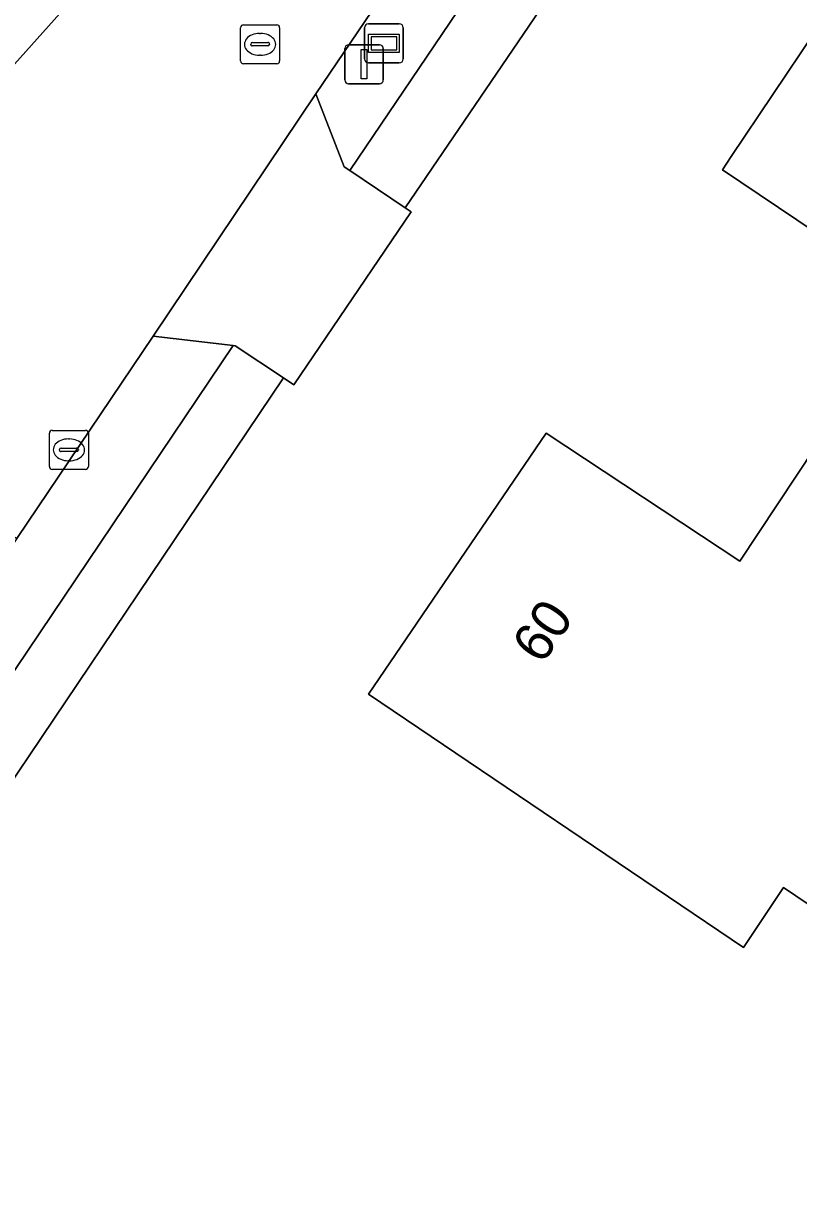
# Model space of a CAD drawing. Extents: x 163266 to 164362, y 381528 to 382286.
# Drawn here: x 164087.23 to 164107.12, y 381804.99 to 381834.72 of the extents above; entities that cross this region are included whole.
import ezdxf

# ---------------------------------------------------------------- set-up
doc = ezdxf.new("R2010")
doc.units = 0
for name, color, linetype in [('IMGEO_Erf', 7, 'Continuous'), ('IMGEO_Groenvoorziening', 7, 'Continuous'), ('IMGEO_Kolk', 7, 'Continuous'), ('IMGEO_Lichtmast', 7, 'Continuous'), ('IMGEO_Pand', 7, 'Continuous'), ('IMGEO_Pand_nummerreeks', 7, 'Continuous'), ('IMGEO_Rijbaan_lokaal_open', 7, 'Continuous'), ('IMGEO_Rioolput', 7, 'Continuous'), ('IMGEO_Verklikker', 7, 'Continuous'), ('IMGEO_Voetpad_open', 7, 'Continuous')]:
    doc.layers.add(name, color=color, linetype=linetype)

msp = doc.modelspace()

# ---------------------------------------------------------------- linework, layer by layer
at = {"layer": 'IMGEO_Erf'}
msp.add_lwpolyline([(164174.878, 381856.933), (164179.829, 381861.277), (164140.349, 381887.669), (164137.348, 381889.675), (164128.948, 381877.188), (164125.993, 381872.794), (164121.982, 381866.833), (164118.943, 381862.315), (164115.227, 381856.79), (164115.131, 381856.845), (164109.765, 381848.884), (164109.844, 381848.822), (164109.637, 381848.518), (164106.541, 381843.971), (164097.02, 381829.989), (164097.176, 381829.884), (164094.167, 381825.452), (164093.902, 381825.629), (164084.278, 381811.341), (164084.454, 381811.217), (164072.99, 381794.147)], dxfattribs=at)
for points in [[(164120.763, 381829.581), (164120.63, 381829.669), (164118.864, 381827.013), (164116.657, 381828.481), (164114.337, 381824.992), (164111.431, 381826.924), (164111.348, 381826.799), (164105.162, 381830.964), (164105.385, 381831.304), (164110.723, 381839.263), (164116.527, 381835.382), (164120.681, 381841.597), (164126.279, 381837.874)], [(164107.359, 381812.136), (164106.722, 381812.562), (164105.701, 381811.028), (164096.083, 381817.523), (164100.636, 381824.212), (164105.609, 381820.927), (164107.538, 381823.848), (164113.445, 381819.946), (164111.459, 381816.939), (164110.225, 381817.765), (164109.27, 381816.348), (164109.908, 381815.918)]]:
    msp.add_lwpolyline(points, close=True, dxfattribs=at)
at = {"layer": 'IMGEO_Groenvoorziening'}
for points in [[(164105.097, 381844.977), (164104.876, 381845.131), (164103.042, 381845.184), (164094.728, 381832.912), (164095.459, 381831.043), (164095.607, 381830.943)], [(164092.611, 381826.46), (164090.559, 381826.699), (164087.061, 381821.513), (164085.599, 381819.348), (164082.018, 381814.045), (164082.796, 381812.334), (164083.001, 381812.197)]]:
    msp.add_lwpolyline(points, close=True, dxfattribs=at)
at = {"layer": 'IMGEO_Kolk'}
for p, q in [((164087.973, 381824.284), (164088.825, 381824.284)), ((164087.898, 381823.358), (164087.898, 381824.21)), ((164088.386, 381824.064), (164088.411, 381824.064)), ((164088.899, 381824.21), (164088.899, 381823.358)), ((164088.157, 381823.778), (164088.157, 381823.79)), ((164088.595, 381823.741), (164088.197, 381823.741)), ((164088.2, 381823.827), (164088.598, 381823.827)), ((164088.641, 381823.79), (164088.641, 381823.778)), ((164088.409, 381823.504), (164088.384, 381823.504)), ((164088.825, 381823.284), (164087.973, 381823.284))]:
    msp.add_line(p, q, dxfattribs=at)
for points in [[(164087.973, 381824.284), (164088.825, 381824.284)], [(164087.898, 381823.358), (164087.898, 381824.21)], [(164088.899, 381824.21), (164088.899, 381823.358)], [(164088.825, 381823.284), (164087.973, 381823.284)]]:
    msp.add_lwpolyline(points, dxfattribs=at)
for centre, radius, start, end in [((164087.975, 381824.208), 0.0765, 91.552, 178.448), ((164087.975, 381824.208), 0.0765, 91.552, 178.448), ((164088.823, 381824.208), 0.0765, 1.552, 88.448), ((164088.823, 381824.208), 0.0765, 1.552, 88.448), ((164088.197, 381823.787), 0.0403, 85.8775, 175.7526), ((164088.194, 381823.777), 0.0366, 178.938, 274.7102), ((164088.598, 381823.784), 0.043, 264.8664, 352.4533), ((164088.602, 381823.789), 0.0386, 1.7309, 96.639), ((164087.975, 381823.36), 0.0765, 181.552, 268.448), ((164087.975, 381823.36), 0.0765, 181.552, 268.448), ((164088.823, 381823.36), 0.0765, 271.552, 358.448), ((164088.823, 381823.36), 0.0765, 271.552, 358.448)]:
    msp.add_arc(centre, radius, start, end, dxfattribs=at)
for centre, major_axis, ratio, start_param, end_param in [((164088.385, 381823.784), (-0.387, 0.002), 0.722429, 4.712389, 7.853982), ((164088.41, 381823.784), (-0.39, 0.002), 0.717154, 1.570796, 4.712389)]:
    msp.add_ellipse(centre, major_axis=major_axis, ratio=ratio, start_param=start_param, end_param=end_param, dxfattribs=at)
at = {"layer": 'IMGEO_Lichtmast'}
for p, q in [((164095.473, 381833.27), (164095.473, 381834.07)), ((164095.473, 381834.07), (164095.473, 381833.27)), ((164095.573, 381834.17), (164096.363, 381834.17)), ((164096.363, 381834.17), (164095.573, 381834.17)), ((164096.463, 381834.07), (164096.463, 381833.27)), ((164096.463, 381833.27), (164096.463, 381834.07)), ((164096.363, 381833.17), (164095.573, 381833.17)), ((164095.573, 381833.17), (164096.363, 381833.17))]:
    msp.add_line(p, q, dxfattribs=at)
msp.add_lwpolyline([(164095.893, 381834.045), (164096.043, 381834.045), (164096.043, 381833.295), (164095.893, 381833.295), (164095.893, 381834.045)], dxfattribs=at)
for centre, start, end in [((164095.573, 381834.07), 90, 180), ((164095.573, 381834.07), 90, 180), ((164096.363, 381834.07), 0, 90), ((164096.363, 381834.07), 360, 90), ((164095.573, 381833.27), 180, 270), ((164095.573, 381833.27), 180, 270), ((164096.363, 381833.27), 270, 0), ((164096.363, 381833.27), 270, 0)]:
    msp.add_arc(centre, 0.1, start, end, dxfattribs=at)
at = {"layer": 'IMGEO_Pand'}
for points in [[(164126.279, 381837.874), (164120.681, 381841.597), (164116.527, 381835.382), (164110.723, 381839.263), (164105.385, 381831.304), (164105.162, 381830.964), (164111.348, 381826.799), (164111.431, 381826.924), (164114.337, 381824.992), (164116.657, 381828.481), (164118.864, 381827.013), (164120.63, 381829.669), (164120.763, 381829.581)], [(164105.701, 381811.028), (164106.722, 381812.562), (164107.359, 381812.136), (164109.908, 381815.918), (164109.27, 381816.348), (164110.225, 381817.765), (164111.459, 381816.939), (164113.445, 381819.946), (164107.538, 381823.848), (164105.609, 381820.927), (164100.636, 381824.212), (164096.083, 381817.523)]]:
    msp.add_lwpolyline(points, close=True, dxfattribs=at)
at = {"layer": 'IMGEO_Rijbaan_lokaal_open'}
for points in [[(164084.625, 381830.984), (164084.473, 381830.795), (164079.727, 381826.515), (164087.061, 381821.513), (164090.559, 381826.699), (164094.728, 381832.912), (164103.042, 381845.184), (164107.245, 381851.46), (164113.046, 381859.985), (164113.819, 381861.156), (164115.426, 381863.497), (164119.527, 381869.593), (164122.515, 381874.001)], [(164085.685, 381832.212), (164094.993, 381842.61)], [(164094.993, 381842.61), (164085.685, 381832.212)]]:
    msp.add_lwpolyline(points, dxfattribs=at)
msp.add_lwpolyline([(164097.176, 381829.884), (164097.02, 381829.989), (164095.607, 381830.943), (164095.459, 381831.043), (164094.728, 381832.912), (164090.559, 381826.699), (164092.611, 381826.46), (164092.664, 381826.454), (164093.902, 381825.629), (164094.167, 381825.452)], close=True, dxfattribs=at)
at = {"layer": 'IMGEO_Rioolput'}
for p, q in [((164092.877, 381834.681), (164093.729, 381834.681)), ((164092.802, 381833.755), (164092.802, 381834.607)), ((164093.29, 381834.461), (164093.315, 381834.461)), ((164093.803, 381834.607), (164093.803, 381833.755)), ((164093.061, 381834.175), (164093.061, 381834.187)), ((164093.499, 381834.138), (164093.101, 381834.138)), ((164093.104, 381834.224), (164093.502, 381834.224)), ((164093.545, 381834.187), (164093.545, 381834.175)), ((164093.313, 381833.901), (164093.288, 381833.901)), ((164093.729, 381833.681), (164092.877, 381833.681))]:
    msp.add_line(p, q, dxfattribs=at)
for points in [[(164092.877, 381834.681), (164093.729, 381834.681)], [(164092.802, 381833.755), (164092.802, 381834.607)], [(164093.803, 381834.607), (164093.803, 381833.755)], [(164093.729, 381833.681), (164092.877, 381833.681)]]:
    msp.add_lwpolyline(points, dxfattribs=at)
for centre, radius, start, end in [((164092.879, 381834.605), 0.0765, 91.552, 178.448), ((164092.879, 381834.605), 0.0765, 91.552, 178.448), ((164093.727, 381834.605), 0.0765, 1.552, 88.448), ((164093.727, 381834.605), 0.0765, 1.552, 88.448), ((164093.101, 381834.184), 0.0403, 85.8775, 175.7526), ((164093.098, 381834.174), 0.0366, 178.938, 274.7102), ((164093.502, 381834.181), 0.043, 264.8664, 352.4533), ((164093.506, 381834.186), 0.0386, 1.7309, 96.639), ((164092.879, 381833.757), 0.0765, 181.552, 268.448), ((164092.879, 381833.757), 0.0765, 181.552, 268.448), ((164093.727, 381833.757), 0.0765, 271.552, 358.448), ((164093.727, 381833.757), 0.0765, 271.552, 358.448)]:
    msp.add_arc(centre, radius, start, end, dxfattribs=at)
for centre, major_axis, ratio, start_param, end_param in [((164093.289, 381834.181), (-0.387, 0.002), 0.722429, 4.712389, 7.853982), ((164093.314, 381834.181), (-0.39, 0.002), 0.717154, 1.570796, 4.712389)]:
    msp.add_ellipse(centre, major_axis=major_axis, ratio=ratio, start_param=start_param, end_param=end_param, dxfattribs=at)
at = {"layer": 'IMGEO_Verklikker'}
for p, q in [((164096.083, 381834.705), (164096.873, 381834.705)), ((164096.873, 381834.705), (164096.083, 381834.705)), ((164095.983, 381833.805), (164095.983, 381834.605)), ((164095.983, 381834.605), (164095.983, 381833.805)), ((164096.973, 381834.605), (164096.973, 381833.805)), ((164096.973, 381833.805), (164096.973, 381834.605)), ((164096.873, 381833.705), (164096.083, 381833.705)), ((164096.083, 381833.705), (164096.873, 381833.705))]:
    msp.add_line(p, q, dxfattribs=at)
for points in [[(164096.084, 381834.437), (164096.872, 381834.437), (164096.872, 381833.973), (164096.084, 381833.973), (164096.084, 381834.437)], [(164096.149, 381834.372), (164096.149, 381834.038), (164096.807, 381834.038), (164096.807, 381834.372), (164096.149, 381834.372)]]:
    msp.add_lwpolyline(points, dxfattribs=at)
for centre, start, end in [((164096.083, 381834.605), 90, 180), ((164096.083, 381834.605), 90, 180), ((164096.873, 381834.605), 0, 90), ((164096.873, 381834.605), 360, 90), ((164096.083, 381833.805), 180, 270), ((164096.083, 381833.805), 180, 270), ((164096.873, 381833.805), 270, 0), ((164096.873, 381833.805), 270, 0)]:
    msp.add_arc(centre, 0.1, start, end, dxfattribs=at)
at = {"layer": 'IMGEO_Voetpad_open'}
msp.add_lwpolyline([(164106.541, 381843.971), (164105.097, 381844.977), (164095.607, 381830.943), (164097.02, 381829.989)], close=True, dxfattribs=at)
for points in [[(164093.902, 381825.629), (164092.664, 381826.454), (164092.611, 381826.46), (164083.001, 381812.197), (164082.796, 381812.334), (164082.018, 381814.045), (164078.103, 381808.248), (164080.071, 381808.231), (164080.26, 381808.108), (164077.676, 381804.272), (164076.136, 381805.336), (164075.329, 381804.141), (164076.892, 381803.113), (164070.156, 381793.051)], [(164072.99, 381794.147), (164084.454, 381811.217), (164084.278, 381811.341), (164093.902, 381825.629)]]:
    msp.add_lwpolyline(points, dxfattribs=at)

# ---------------------------------------------------------------- texts
at = {"layer": 'IMGEO_Pand_nummerreeks'}
msp.add_text('60', height=1, rotation=55.6978, dxfattribs=at).set_placement((164100.534, 381818.253))

doc.saveas('drawing.dxf')
